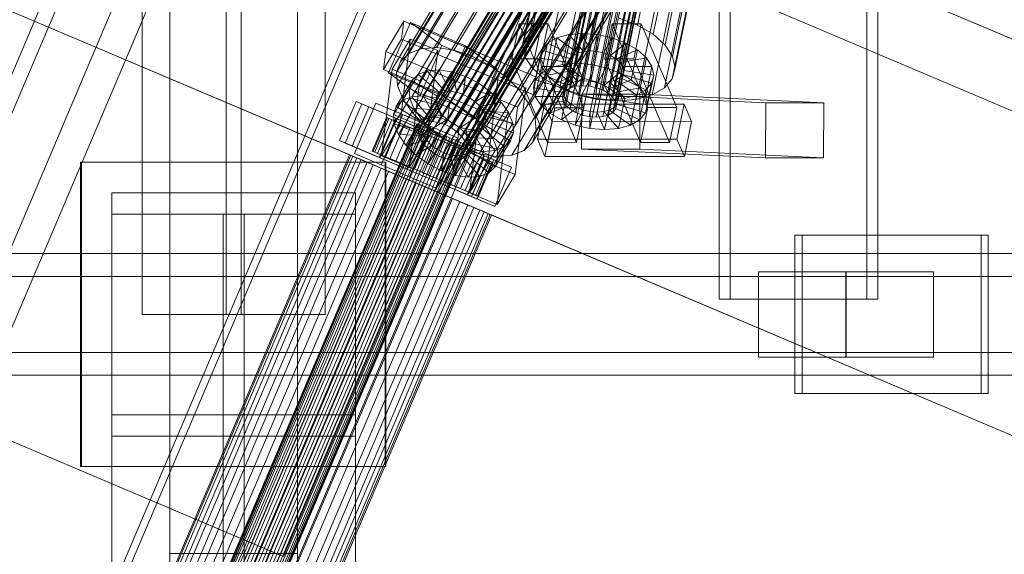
# Model space of a CAD drawing. Header units: millimetres. Extents: x -4738 to 65662, y -68080 to 6847.
# Tile 542 of 656: x 18957 to 19281, y -18509 to -18333. Entities that reach past the tile are written whole.
import ezdxf

# ---------------------------------------------------------------- set-up
doc = ezdxf.new("R2010")
doc.units = ezdxf.units.MM
doc.layers.add('superior_C02', color=7, linetype='Continuous', lineweight=0)
doc.layers.add('superior_C10', color=7, linetype='Continuous', lineweight=0)

msp = doc.modelspace()

# ---------------------------------------------------------------- linework, layer by layer
at = {"layer": 'superior_C02'}
for p, q in [((19006.51, -18644.81), (19006.51, -17355.19)), ((19048.51, -17355.19), (19048.51, -18644.81)), ((19006.51, -18508.589), (19006.51, -17491.411)), ((19048.51, -17491.411), (19048.51, -18508.589)), ((18997.51, -17570), (18997.51, -18430)), ((19025.01, -17570), (19025.01, -18430)), ((19030.01, -18430), (19030.01, -17570)), ((19057.51, -18430), (19057.51, -17570)), ((19186.936, -17575), (19186.936, -18425)), ((19190.513, -18425), (19190.513, -17575)), ((19235.427, -18425), (19235.427, -17575)), ((19239.004, -17575), (19239.004, -18425)), ((19139.967, -18355.022), (19184.343, -18141.224)), ((19142.116, -18354.844), (19186.491, -18141.045)), ((19144.414, -18355.017), (19188.79, -18141.218)), ((19135.777, -18357.434), (19180.153, -18143.635)), ((19136.686, -18356.363), (19181.062, -18142.565)), ((19138.115, -18355.541), (19182.491, -18141.742)), ((19146.706, -18355.53), (19191.082, -18141.731)), ((19148.836, -18356.348), (19193.211, -18142.549)), ((19150.657, -18357.415), (19195.033, -18143.617)), ((19135.451, -18358.68), (19179.826, -18144.881)), ((19135.728, -18360.017), (19180.104, -18146.218)), ((19136.591, -18361.352), (19180.967, -18147.554)), ((19152.047, -18358.659), (19196.422, -18144.861)), ((19197.285, -18146.196), (19152.91, -18359.995)), ((19153.187, -18361.332), (19197.563, -18147.533)), ((19125.838, -18334.981), (19164.093, -18150.672)), ((19137.981, -18362.596), (19182.356, -18148.798)), ((19139.802, -18363.664), (19184.178, -18149.865)), ((19141.932, -18364.482), (19186.307, -18150.683)), ((19150.523, -18364.471), (19194.898, -18150.672)), ((19151.952, -18363.648), (19196.327, -18149.85)), ((19152.861, -18362.578), (19197.236, -18148.779)), ((19160.127, -18334.938), (19198.382, -18150.629)), ((19123.273, -18338.003), (19161.528, -18153.694)), ((19144.224, -18364.995), (19188.599, -18151.196)), ((19146.522, -18365.168), (19190.898, -18151.369)), ((19148.671, -18364.989), (19193.046, -18151.191)), ((19165.268, -18337.95), (19203.522, -18153.641)), ((19122.351, -18341.52), (19160.605, -18157.211)), ((19169.189, -18341.461), (19207.444, -18157.152)), ((19123.134, -18345.291), (19161.389, -18160.982)), ((19209.88, -18160.922), (19171.625, -18345.231)), ((19125.569, -18349.061), (19163.824, -18164.752)), ((19172.408, -18349.002), (19210.663, -18164.693)), ((19129.491, -18352.572), (19167.746, -18168.263)), ((19171.486, -18352.519), (19209.74, -18168.21)), ((19134.632, -18355.584), (19172.887, -18171.275)), ((19140.642, -18357.893), (19178.896, -18173.584)), ((19164.887, -18357.863), (19203.142, -18173.554)), ((19168.92, -18355.541), (19207.175, -18171.232)), ((19147.11, -18359.341), (19185.365, -18175.032)), ((19153.597, -18359.83), (19191.852, -18175.521)), ((19159.661, -18359.326), (19197.915, -18175.016)), ((19121.193, -18334.551), (19118.813, -18346.02)), ((19130.739, -18334.539), (19121.193, -18334.551)), ((19132.944, -18362.083), (19121.193, -18334.551)), ((19123.273, -18338.003), (19125.838, -18334.981)), ((19125.838, -18334.981), (19129.872, -18332.659)), ((19128.359, -18346.008), (19130.739, -18334.539)), ((19130.739, -18334.539), (19142.489, -18362.071)), ((19151.739, -18334.513), (19149.359, -18345.981)), ((19161.284, -18334.501), (19151.739, -18334.513)), ((19163.489, -18362.045), (19151.739, -18334.513)), ((19154.117, -18332.629), (19160.127, -18334.938)), ((19158.904, -18345.969), (19161.284, -18334.501)), ((19160.127, -18334.938), (19165.268, -18337.95)), ((19161.284, -18334.501), (19173.035, -18362.033)), ((19122.351, -18341.52), (19123.273, -18338.003)), ((19137.512, -18338.017), (19133.603, -18339.111)), ((19135.472, -18347.847), (19137.512, -18338.017)), ((19142.048, -18337.64), (19137.512, -18338.017)), ((19137.512, -18338.017), (19142.348, -18343.554)), ((19140.008, -18347.47), (19142.048, -18337.64)), ((19146.901, -18338.005), (19142.048, -18337.64)), ((19142.048, -18337.64), (19144.496, -18343.376)), ((19144.86, -18347.835), (19146.901, -18338.005)), ((19146.901, -18338.005), (19146.795, -18343.549)), ((19151.739, -18339.088), (19146.901, -18338.005)), ((19165.268, -18337.95), (19169.189, -18341.461)), ((19123.134, -18345.291), (19122.351, -18341.52)), ((19128.546, -18350.678), (19130.586, -18340.848)), ((19130.586, -18340.848), (19128.667, -18343.108)), ((19133.603, -18339.111), (19130.586, -18340.848)), ((19130.586, -18340.848), (19139.067, -18344.895)), ((19131.563, -18348.941), (19133.603, -18339.111)), ((19133.603, -18339.111), (19140.496, -18344.073)), ((19151.739, -18339.088), (19149.087, -18344.062)), ((19149.699, -18348.918), (19151.739, -18339.088)), ((19156.235, -18340.816), (19151.216, -18344.88)), ((19156.235, -18340.816), (19151.739, -18339.088)), ((19154.195, -18350.645), (19156.235, -18340.816)), ((19160.08, -18343.069), (19156.235, -18340.816)), ((19169.189, -18341.461), (19171.625, -18345.231)), ((19126.627, -18352.938), (19128.667, -18343.108)), ((19128.667, -18343.108), (19127.977, -18345.739)), ((19128.667, -18343.108), (19138.158, -18345.966)), ((19139.067, -18344.895), (19137.026, -18354.725)), ((19138.158, -18345.966), (19139.067, -18344.895)), ((19140.496, -18344.073), (19138.456, -18353.902)), ((19139.067, -18344.895), (19140.496, -18344.073)), ((19142.348, -18343.554), (19140.307, -18353.384)), ((19140.496, -18344.073), (19142.348, -18343.554)), ((19142.348, -18343.554), (19144.496, -18343.376)), ((19144.496, -18343.376), (19142.456, -18353.205)), ((19144.496, -18343.376), (19146.795, -18343.549)), ((19146.795, -18343.549), (19144.754, -18353.378)), ((19146.795, -18343.549), (19149.087, -18344.062)), ((19149.087, -18344.062), (19147.046, -18353.892)), ((19149.087, -18344.062), (19151.216, -18344.88)), ((19151.216, -18344.88), (19149.176, -18354.71)), ((19151.216, -18344.88), (19153.038, -18345.947)), ((19160.08, -18343.069), (19153.038, -18345.947)), ((19158.04, -18352.899), (19160.08, -18343.069)), ((19163.014, -18345.695), (19160.08, -18343.069)), ((19118.813, -18346.02), (19128.359, -18346.008)), ((19118.813, -18346.02), (19130.564, -18373.551)), ((19125.569, -18349.061), (19123.134, -18345.291)), ((19125.937, -18355.569), (19127.977, -18345.739)), ((19127.977, -18345.739), (19137.831, -18347.212)), ((19127.977, -18345.739), (19128.563, -18348.56)), ((19140.109, -18373.539), (19128.359, -18346.008)), ((19131.563, -18348.941), (19135.472, -18347.847)), ((19135.472, -18347.847), (19140.008, -18347.47)), ((19140.307, -18353.384), (19135.472, -18347.847)), ((19137.831, -18347.212), (19135.791, -18357.042)), ((19138.158, -18345.966), (19136.117, -18355.796)), ((19137.831, -18347.212), (19138.158, -18345.966)), ((19138.108, -18348.548), (19137.831, -18347.212)), ((19142.456, -18353.205), (19140.008, -18347.47)), ((19140.008, -18347.47), (19144.86, -18347.835)), ((19144.754, -18353.378), (19144.86, -18347.835)), ((19144.86, -18347.835), (19149.699, -18348.918)), ((19149.359, -18345.981), (19158.904, -18345.969)), ((19149.359, -18345.981), (19161.109, -18373.513)), ((19153.038, -18345.947), (19150.997, -18355.777)), ((19154.427, -18347.191), (19152.387, -18357.021)), ((19153.038, -18345.947), (19154.427, -18347.191)), ((19163.014, -18345.695), (19154.427, -18347.191)), ((19154.427, -18347.191), (19155.29, -18348.527)), ((19170.655, -18373.501), (19158.904, -18345.969)), ((19160.974, -18355.525), (19163.014, -18345.695)), ((19164.836, -18348.515), (19163.014, -18345.695)), ((19171.625, -18345.231), (19172.408, -18349.002)), ((19129.491, -18352.572), (19125.569, -18349.061)), ((19126.523, -18358.39), (19128.563, -18348.56)), ((19126.627, -18352.938), (19128.546, -18350.678)), ((19128.344, -18361.21), (19130.385, -18351.38)), ((19128.546, -18350.678), (19131.563, -18348.941)), ((19137.026, -18354.725), (19128.546, -18350.678)), ((19128.563, -18348.56), (19138.108, -18348.548)), ((19128.563, -18348.56), (19130.385, -18351.38)), ((19130.385, -18351.38), (19138.971, -18349.884)), ((19130.385, -18351.38), (19133.318, -18354.006)), ((19138.456, -18353.902), (19131.563, -18348.941)), ((19133.318, -18354.006), (19140.361, -18351.128)), ((19138.108, -18348.548), (19136.068, -18358.378)), ((19138.971, -18349.884), (19136.931, -18359.714)), ((19138.971, -18349.884), (19138.108, -18348.548)), ((19140.361, -18351.128), (19138.321, -18360.958)), ((19140.361, -18351.128), (19138.971, -18349.884)), ((19142.183, -18352.196), (19140.361, -18351.128)), ((19147.046, -18353.892), (19149.699, -18348.918)), ((19149.176, -18354.71), (19154.195, -18350.645)), ((19149.699, -18348.918), (19154.195, -18350.645)), ((19155.241, -18351.109), (19153.201, -18360.939)), ((19153.25, -18358.357), (19155.29, -18348.527)), ((19155.568, -18349.863), (19153.528, -18359.693)), ((19154.195, -18350.645), (19158.04, -18352.899)), ((19155.241, -18351.109), (19154.332, -18352.18)), ((19155.568, -18349.863), (19155.241, -18351.109)), ((19164.732, -18353.967), (19155.241, -18351.109)), ((19155.29, -18348.527), (19164.836, -18348.515)), ((19155.29, -18348.527), (19155.568, -18349.863)), ((19165.422, -18351.336), (19155.568, -18349.863)), ((19164.836, -18348.515), (19162.795, -18358.345)), ((19163.381, -18361.166), (19165.422, -18351.336)), ((19164.732, -18353.967), (19165.422, -18351.336)), ((19165.422, -18351.336), (19164.836, -18348.515)), ((19172.408, -18349.002), (19171.486, -18352.519)), ((19125.937, -18355.569), (19126.627, -18352.938)), ((19136.117, -18355.796), (19126.627, -18352.938)), ((19134.632, -18355.584), (19129.491, -18352.572)), ((19131.278, -18363.836), (19133.318, -18354.006)), ((19133.318, -18354.006), (19137.164, -18356.26)), ((19137.026, -18354.725), (19136.117, -18355.796)), ((19138.456, -18353.902), (19137.026, -18354.725)), ((19137.164, -18356.26), (19142.183, -18352.196)), ((19140.307, -18353.384), (19138.456, -18353.902)), ((19142.183, -18352.196), (19140.142, -18362.025)), ((19142.456, -18353.205), (19140.307, -18353.384)), ((19141.659, -18357.987), (19144.312, -18353.014)), ((19144.312, -18353.014), (19142.183, -18352.196)), ((19144.312, -18353.014), (19142.272, -18362.843)), ((19144.754, -18353.378), (19142.456, -18353.205)), ((19146.604, -18353.527), (19144.312, -18353.014)), ((19146.604, -18353.527), (19144.564, -18363.357)), ((19147.046, -18353.892), (19144.754, -18353.378)), ((19146.498, -18359.07), (19146.604, -18353.527)), ((19148.903, -18353.7), (19146.604, -18353.527)), ((19148.903, -18353.7), (19146.862, -18363.53)), ((19149.176, -18354.71), (19147.046, -18353.892)), ((19151.051, -18353.521), (19148.903, -18353.7)), ((19151.351, -18359.436), (19148.903, -18353.7)), ((19151.051, -18353.521), (19149.011, -18363.351)), ((19150.997, -18355.777), (19149.176, -18354.71)), ((19152.903, -18353.003), (19150.863, -18362.833)), ((19150.997, -18355.777), (19158.04, -18352.899)), ((19152.903, -18353.003), (19151.051, -18353.521)), ((19155.886, -18359.058), (19151.051, -18353.521)), ((19154.332, -18352.18), (19152.292, -18362.01)), ((19154.332, -18352.18), (19152.903, -18353.003)), ((19159.796, -18357.964), (19152.903, -18353.003)), ((19162.813, -18356.228), (19154.332, -18352.18)), ((19158.04, -18352.899), (19160.974, -18355.525)), ((19162.691, -18363.797), (19164.732, -18353.967)), ((19162.813, -18356.228), (19164.732, -18353.967)), ((19171.486, -18352.519), (19168.92, -18355.541)), ((19135.791, -18357.042), (19125.937, -18355.569)), ((19126.523, -18358.39), (19125.937, -18355.569)), ((19140.642, -18357.893), (19134.632, -18355.584)), ((19135.124, -18366.09), (19137.164, -18356.26)), ((19135.451, -18358.68), (19135.777, -18357.434)), ((19135.777, -18357.434), (19136.686, -18356.363)), ((19136.117, -18355.796), (19135.791, -18357.042)), ((19135.791, -18357.042), (19136.068, -18358.378)), ((19136.686, -18356.363), (19138.115, -18355.541)), ((19137.164, -18356.26), (19141.659, -18357.987)), ((19138.115, -18355.541), (19139.967, -18355.022)), ((19139.619, -18367.817), (19141.659, -18357.987)), ((19139.967, -18355.022), (19142.116, -18354.844)), ((19147.11, -18359.341), (19140.642, -18357.893)), ((19141.659, -18357.987), (19146.498, -18359.07)), ((19141.802, -18357.646), (19141.726, -18375.644)), ((19160.893, -18357.646), (19141.802, -18357.646)), ((19202.195, -18360.514), (19141.802, -18357.646)), ((19142.116, -18354.844), (19144.414, -18355.017)), ((19144.414, -18355.017), (19146.706, -18355.53)), ((19146.706, -18355.53), (19148.836, -18356.348)), ((19148.836, -18356.348), (19150.657, -18357.415)), ((19150.657, -18357.415), (19152.047, -18358.659)), ((19152.387, -18357.021), (19150.997, -18355.777)), ((19152.387, -18357.021), (19160.974, -18355.525)), ((19153.25, -18358.357), (19152.387, -18357.021)), ((19155.886, -18359.058), (19159.796, -18357.964)), ((19157.755, -18367.794), (19159.796, -18357.964)), ((19164.887, -18357.863), (19159.661, -18359.326)), ((19159.796, -18357.964), (19162.813, -18356.228)), ((19160.772, -18366.057), (19162.813, -18356.228)), ((19160.817, -18375.644), (19160.893, -18357.646)), ((19160.893, -18357.646), (19221.286, -18360.514)), ((19160.974, -18355.525), (19162.795, -18358.345)), ((19168.92, -18355.541), (19164.887, -18357.863)), ((19136.068, -18358.378), (19126.523, -18358.39)), ((19128.344, -18361.21), (19126.523, -18358.39)), ((19129.591, -18360.939), (19127.21, -18372.408)), ((19136.931, -18359.714), (19128.344, -18361.21)), ((19131.278, -18363.836), (19128.344, -18361.21)), ((19175.409, -18360.882), (19129.591, -18360.939)), ((19132.039, -18366.675), (19129.591, -18360.939)), ((19138.321, -18360.958), (19131.278, -18363.836)), ((19135.728, -18360.017), (19135.451, -18358.68)), ((19136.591, -18361.352), (19135.728, -18360.017)), ((19136.068, -18358.378), (19136.931, -18359.714)), ((19136.931, -18359.714), (19138.321, -18360.958)), ((19138.321, -18360.958), (19140.142, -18362.025)), ((19144.458, -18368.9), (19146.498, -18359.07)), ((19146.498, -18359.07), (19151.351, -18359.436)), ((19153.597, -18359.83), (19147.11, -18359.341)), ((19149.31, -18369.265), (19151.351, -18359.436)), ((19151.351, -18359.436), (19155.886, -18359.058)), ((19152.047, -18358.659), (19152.91, -18359.995)), ((19152.292, -18362.01), (19153.201, -18360.939)), ((19152.91, -18359.995), (19153.187, -18361.332)), ((19153.201, -18360.939), (19153.528, -18359.693)), ((19153.201, -18360.939), (19162.691, -18363.797)), ((19162.795, -18358.345), (19153.25, -18358.357)), ((19153.528, -18359.693), (19153.25, -18358.357)), ((19153.528, -18359.693), (19163.381, -18361.166)), ((19159.661, -18359.326), (19153.597, -18359.83)), ((19153.846, -18368.888), (19155.886, -18359.058)), ((19163.381, -18361.166), (19162.691, -18363.797)), ((19162.795, -18358.345), (19163.381, -18361.166)), ((19173.029, -18372.35), (19175.409, -18360.882)), ((19175.409, -18360.882), (19177.857, -18366.618)), ((19202.119, -18378.512), (19202.195, -18360.514)), ((19202.195, -18360.514), (19221.286, -18360.514)), ((19221.286, -18360.514), (19221.21, -18378.512)), ((19130.564, -18373.551), (19132.944, -18362.083)), ((19135.124, -18366.09), (19131.278, -18363.836)), ((19132.944, -18362.083), (19142.489, -18362.071)), ((19140.142, -18362.025), (19135.124, -18366.09)), ((19137.981, -18362.596), (19136.591, -18361.352)), ((19139.802, -18363.664), (19137.981, -18362.596)), ((19142.272, -18362.843), (19139.619, -18367.817)), ((19141.932, -18364.482), (19139.802, -18363.664)), ((19142.489, -18362.071), (19140.109, -18373.539)), ((19140.142, -18362.025), (19142.272, -18362.843)), ((19144.224, -18364.995), (19141.932, -18364.482)), ((19142.272, -18362.843), (19144.564, -18363.357)), ((19144.564, -18363.357), (19144.458, -18368.9)), ((19144.564, -18363.357), (19146.862, -18363.53)), ((19146.862, -18363.53), (19149.011, -18363.351)), ((19146.862, -18363.53), (19149.31, -18369.265)), ((19150.523, -18364.471), (19148.671, -18364.989)), ((19149.011, -18363.351), (19150.863, -18362.833)), ((19149.011, -18363.351), (19153.846, -18368.888)), ((19151.952, -18363.648), (19150.523, -18364.471)), ((19150.863, -18362.833), (19152.292, -18362.01)), ((19150.863, -18362.833), (19157.755, -18367.794)), ((19152.861, -18362.578), (19151.952, -18363.648)), ((19152.292, -18362.01), (19160.772, -18366.057)), ((19153.187, -18361.332), (19152.861, -18362.578)), ((19162.691, -18363.797), (19160.772, -18366.057)), ((19161.109, -18373.513), (19163.489, -18362.045)), ((19163.489, -18362.045), (19173.035, -18362.033)), ((19173.035, -18362.033), (19170.655, -18373.501)), ((19129.658, -18378.143), (19132.039, -18366.675)), ((19132.039, -18366.675), (19177.857, -18366.618)), ((19139.619, -18367.817), (19135.124, -18366.09)), ((19146.522, -18365.168), (19144.224, -18364.995)), ((19148.671, -18364.989), (19146.522, -18365.168)), ((19160.772, -18366.057), (19157.755, -18367.794)), ((19177.857, -18366.618), (19175.477, -18378.086)), ((19144.458, -18368.9), (19139.619, -18367.817)), ((19149.31, -18369.265), (19144.458, -18368.9)), ((19153.846, -18368.888), (19149.31, -18369.265)), ((19157.755, -18367.794), (19153.846, -18368.888)), ((19127.21, -18372.408), (19173.029, -18372.35)), ((19127.21, -18372.408), (19129.658, -18378.143)), ((19140.109, -18373.539), (19130.564, -18373.551)), ((19170.655, -18373.501), (19161.109, -18373.513)), ((19175.477, -18378.086), (19173.029, -18372.35)), ((19141.726, -18375.644), (19160.817, -18375.644)), ((19202.119, -18378.512), (19141.726, -18375.644)), ((19221.21, -18378.512), (19160.817, -18375.644)), ((18977.212, -18480), (18977.212, -18380)), ((18977.212, -18380), (19077.212, -18380)), ((18977.51, -18480), (18977.51, -18380)), ((18977.51, -18380), (19077.51, -18380)), ((19077.212, -18380), (19077.212, -18480)), ((19077.51, -18380), (19077.51, -18480)), ((19175.477, -18378.086), (19129.658, -18378.143)), ((19221.21, -18378.512), (19202.119, -18378.512)), ((19067.51, -18390), (18987.51, -18390)), ((18987.51, -18390), (18987.51, -18397)), ((18987.51, -18651.964), (18987.51, -18390)), ((19067.51, -18397), (19067.51, -18390)), ((19067.51, -18390), (19067.51, -18651.964)), ((18987.51, -18397), (19067.51, -18397)), ((18987.51, -18397), (18987.51, -18658.964)), ((19031.01, -18397), (19024.01, -18397)), ((19024.01, -18397), (19024.01, -18463)), ((19024.01, -18658.964), (19024.01, -18397)), ((19031.01, -18463), (19031.01, -18397)), ((19031.01, -18397), (19031.01, -18658.964)), ((19067.51, -18658.964), (19067.51, -18397)), ((19272.888, -18404), (19211.797, -18404)), ((19211.797, -18404), (19211.797, -18456)), ((19214.181, -18404), (19211.797, -18404)), ((19214.181, -18456), (19214.181, -18404)), ((19214.181, -18404), (19275.272, -18404)), ((19272.888, -18456), (19272.888, -18404)), ((19272.888, -18404), (19275.272, -18404)), ((19275.272, -18404), (19275.272, -18456)), ((19339.287, -18410), (18193.828, -18410)), ((18205.75, -18410), (19351.209, -18410)), ((19394.427, -18410), (18248.967, -18410)), ((18263.87, -18410), (19409.329, -18410)), ((19228.481, -18416), (19199.844, -18416)), ((19199.844, -18416), (19199.844, -18444)), ((19228.62, -18416), (19199.844, -18416)), ((19228.481, -18444), (19228.481, -18416)), ((19228.481, -18416), (19257.256, -18416)), ((19228.62, -18444), (19228.62, -18416)), ((19228.62, -18416), (19257.256, -18416)), ((19257.256, -18416), (19257.256, -18444)), ((19338.593, -18417.5), (18249.764, -18417.5)), ((18263.073, -18417.5), (19351.903, -18417.5)), ((19186.936, -18425), (19235.427, -18425)), ((19186.936, -18425), (19190.513, -18425)), ((19239.004, -18425), (19190.513, -18425)), ((19239.004, -18425), (19235.427, -18425)), ((19057.51, -18430), (18997.51, -18430)), ((19030.01, -18430), (19025.01, -18430)), ((18249.764, -18442.5), (19338.593, -18442.5)), ((18263.073, -18442.5), (19351.903, -18442.5)), ((19199.844, -18444), (19228.481, -18444)), ((19199.844, -18444), (19228.62, -18444)), ((19257.256, -18444), (19228.481, -18444)), ((19257.256, -18444), (19228.62, -18444)), ((18193.828, -18450), (19339.287, -18450)), ((18205.75, -18450), (19351.209, -18450)), ((18248.967, -18450), (19394.427, -18450)), ((18263.87, -18450), (19409.329, -18450)), ((19211.797, -18456), (19272.888, -18456)), ((19211.797, -18456), (19214.181, -18456)), ((19275.272, -18456), (19214.181, -18456)), ((19275.272, -18456), (19272.888, -18456)), ((19067.51, -18463), (18987.51, -18463)), ((18987.51, -18463), (18987.51, -18470)), ((18987.51, -18724.964), (18987.51, -18463)), ((19024.01, -18463), (19031.01, -18463)), ((19024.01, -18463), (19024.01, -18724.964)), ((19031.01, -18724.964), (19031.01, -18463)), ((19067.51, -18470), (19067.51, -18463)), ((19067.51, -18463), (19067.51, -18724.964)), ((18987.51, -18470), (19067.51, -18470)), ((18987.51, -18470), (18987.51, -18731.964)), ((19067.51, -18731.964), (19067.51, -18470)), ((19077.212, -18480), (18977.212, -18480)), ((19077.51, -18480), (18977.51, -18480)), ((19048.51, -18508.589), (19006.51, -18508.589))]:
    msp.add_line(p, q, dxfattribs=at)
at = {"layer": 'superior_C10'}
for p, q in [((19592.37, -16905.121), (18270.701, -20018.611)), ((19565.487, -16968.451), (18297.584, -19955.281)), ((19430.981, -17229.008), (18391.588, -19677.531)), ((18396.191, -19679.485), (19435.583, -17230.962)), ((18421.504, -19690.23), (19460.897, -17241.708)), ((27880.277, -21988.995), (18436.834, -17980.274)), ((18437.764, -17980.669), (27881.207, -21989.39)), ((18834.018, -18882.177), (19166.155, -18099.755)), ((19168.37, -18100.695), (18836.233, -18883.117)), ((18457.308, -18119.329), (19093.536, -18389.407)), ((19094.635, -18389.873), (18458.406, -18119.796)), ((19211.967, -18119.202), (18879.83, -18901.624)), ((18882.045, -18902.564), (19214.181, -18120.142)), ((19199.552, -18183.098), (19088.593, -18368.261)), ((19184.67, -18183.07), (19089.016, -18342.693)), ((19200.521, -18182.156), (19089.562, -18367.318)), ((19201.946, -18181.597), (19090.987, -18366.76)), ((19203.731, -18181.462), (19092.772, -18366.624)), ((19189.709, -18182.687), (19094.055, -18342.31)), ((19205.755, -18181.758), (19094.796, -18366.921)), ((19207.879, -18182.466), (19096.92, -18367.628)), ((19180.648, -18184.645), (19084.994, -18344.268)), ((19088.148, -18369.523), (19199.107, -18184.361)), ((19199.215, -18185.858), (19088.256, -18371.02)), ((19209.958, -18183.537), (19098.999, -18368.699)), ((19195.42, -18183.523), (19099.765, -18343.146)), ((19211.851, -18184.898), (19100.892, -18370.061)), ((19213.43, -18186.457), (19102.471, -18371.62)), ((19201.414, -18185.521), (19105.759, -18345.143)), ((19177.915, -18187.305), (19082.261, -18346.928)), ((19199.869, -18187.487), (19088.91, -18372.649)), ((19201.025, -18189.137), (19090.066, -18374.3)), ((19214.585, -18188.107), (19103.626, -18373.27)), ((19215.239, -18189.737), (19104.28, -18374.899)), ((19207.282, -18188.543), (19111.628, -18348.166)), ((19081.004, -18350.492), (19176.658, -18190.869)), ((19202.603, -18190.696), (19091.644, -18375.859)), ((19204.496, -18192.058), (19093.537, -18377.22)), ((19206.575, -18193.129), (19095.617, -18378.291)), ((19214.902, -18192.496), (19103.943, -18377.659)), ((19215.347, -18191.234), (19104.388, -18376.396)), ((19212.626, -18192.386), (19116.971, -18352.008)), ((19176.963, -18195.094), (19081.309, -18354.716)), ((19208.699, -18193.836), (19097.74, -18378.999)), ((19210.723, -18194.133), (19099.764, -18379.295)), ((19212.508, -18193.997), (19101.549, -18379.16)), ((19213.933, -18193.439), (19102.975, -18378.601)), ((19217.08, -18196.785), (19121.425, -18356.408)), ((19178.809, -18199.691), (19083.155, -18359.314)), ((19220.341, -18201.443), (19124.686, -18361.066)), ((19182.07, -18204.349), (19086.416, -18363.972)), ((19222.187, -18206.04), (19126.532, -18365.663)), ((19186.524, -18208.749), (19090.87, -18368.371)), ((19222.491, -18210.265), (19126.837, -18369.888)), ((19191.867, -18212.591), (19096.213, -18372.214)), ((19197.736, -18215.614), (19102.082, -18375.236)), ((19221.235, -18213.829), (19125.58, -18373.452)), ((19203.73, -18217.611), (19108.076, -18377.234)), ((19209.441, -18218.447), (19113.786, -18378.07)), ((19214.479, -18218.064), (19118.825, -18377.687)), ((19218.502, -18216.489), (19122.847, -18376.112)), ((18406.51, -18238.994), (19042.738, -18509.071)), ((19043.837, -18509.538), (18407.609, -18239.46)), ((19144.551, -18304.275), (19093.536, -18389.407)), ((19094.635, -18389.873), (19145.65, -18304.741)), ((19550.494, -18476.596), (19144.551, -18304.275)), ((19145.65, -18304.741), (19551.593, -18477.063)), ((19077.429, -18343.538), (19083.381, -18333.606)), ((19078.387, -18350.57), (19085.566, -18334.083)), ((19083.381, -18333.606), (19082.657, -18339.53)), ((19083.381, -18333.606), (19126.688, -18351.933)), ((19085.566, -18334.083), (19103.602, -18341.74)), ((19085.566, -18334.083), (19095.906, -18341.588)), ((19082.657, -18339.53), (19076.705, -18349.462)), ((19079.556, -18349.423), (19085.508, -18339.49)), ((19085.508, -18339.49), (19082.033, -18367.925)), ((19125.964, -18357.857), (19082.657, -18339.53)), ((19085.508, -18339.49), (19094.531, -18343.309)), ((19095.906, -18341.588), (19088.727, -18358.074)), ((19113.942, -18349.244), (19095.906, -18341.588)), ((19103.602, -18341.74), (19096.423, -18358.226)), ((19103.602, -18341.74), (19113.942, -18349.244)), ((19076.705, -18349.462), (19077.429, -18343.538)), ((19120.736, -18361.865), (19077.429, -18343.538)), ((19084.994, -18344.268), (19082.261, -18346.928)), ((19089.016, -18342.693), (19084.994, -18344.268)), ((19094.531, -18343.309), (19088.579, -18353.241)), ((19094.055, -18342.31), (19089.016, -18342.693)), ((19091.055, -18371.743), (19094.531, -18343.309)), ((19099.765, -18343.146), (19094.055, -18342.31)), ((19105.759, -18345.143), (19099.765, -18343.146)), ((19082.261, -18346.928), (19081.004, -18350.492)), ((19111.628, -18348.166), (19105.759, -18345.143)), ((19116.971, -18352.008), (19111.628, -18348.166)), ((19076.081, -18377.857), (19079.556, -18349.423)), ((19076.705, -18349.462), (19120.012, -18367.789)), ((19096.423, -18358.226), (19078.387, -18350.57)), ((19088.727, -18358.074), (19078.387, -18350.57)), ((19088.579, -18353.241), (19079.556, -18349.423)), ((19081.004, -18350.492), (19081.309, -18354.716)), ((19088.062, -18351.117), (19082.96, -18359.631)), ((19091.071, -18349.939), (19085.97, -18358.452)), ((19086.018, -18353.107), (19088.062, -18351.117)), ((19088.062, -18351.117), (19091.071, -18349.939)), ((19095.514, -18357.386), (19088.062, -18351.117)), ((19094.84, -18349.653), (19089.738, -18358.166)), ((19091.071, -18349.939), (19094.84, -18349.653)), ((19096.939, -18356.828), (19091.071, -18349.939)), ((19099.112, -18350.278), (19094.01, -18358.792)), ((19098.724, -18356.692), (19094.84, -18349.653)), ((19094.84, -18349.653), (19099.112, -18350.278)), ((19100.748, -18356.988), (19099.112, -18350.278)), ((19099.112, -18350.278), (19103.596, -18351.772)), ((19106.763, -18365.731), (19113.942, -18349.244)), ((19086.018, -18353.107), (19080.916, -18361.62)), ((19081.309, -18354.716), (19083.155, -18359.314)), ((19085.078, -18355.773), (19086.018, -18353.107)), ((19088.579, -18353.241), (19085.104, -18381.675)), ((19094.545, -18358.328), (19086.018, -18353.107)), ((19103.596, -18351.772), (19098.494, -18360.286)), ((19102.872, -18357.696), (19103.596, -18351.772)), ((19107.985, -18354.034), (19102.884, -18362.547)), ((19103.596, -18351.772), (19107.985, -18354.034)), ((19104.951, -18358.767), (19107.985, -18354.034)), ((19107.985, -18354.034), (19111.982, -18356.908)), ((19108.428, -18361.641), (19114.38, -18351.709)), ((19114.38, -18351.709), (19110.904, -18380.143)), ((19114.38, -18351.709), (19123.402, -18355.527)), ((19121.425, -18356.408), (19116.971, -18352.008)), ((19126.688, -18351.933), (19120.736, -18361.865)), ((19125.964, -18357.857), (19126.688, -18351.933)), ((19079.976, -18364.286), (19085.078, -18355.773)), ((19085.306, -18358.933), (19085.078, -18355.773)), ((19085.078, -18355.773), (19094.1, -18359.591)), ((19090.412, -18365.899), (19095.514, -18357.386)), ((19091.837, -18365.341), (19096.939, -18356.828)), ((19093.623, -18365.206), (19098.724, -18356.692)), ((19095.514, -18357.386), (19094.545, -18358.328)), ((19096.939, -18356.828), (19095.514, -18357.386)), ((19095.646, -18365.502), (19100.748, -18356.988)), ((19098.724, -18356.692), (19096.939, -18356.828)), ((19097.77, -18366.209), (19102.872, -18357.696)), ((19100.748, -18356.988), (19098.724, -18356.692)), ((19102.872, -18357.696), (19100.748, -18356.988)), ((19104.951, -18358.767), (19102.872, -18357.696)), ((19106.844, -18360.129), (19111.982, -18356.908)), ((19111.982, -18356.908), (19106.881, -18365.421)), ((19111.982, -18356.908), (19115.314, -18360.199)), ((19123.402, -18355.527), (19117.45, -18365.459)), ((19119.927, -18383.961), (19123.402, -18355.527)), ((19120.012, -18367.789), (19125.964, -18357.857)), ((19124.686, -18361.066), (19121.425, -18356.408)), ((19062.287, -18372.883), (19067.758, -18359.996)), ((19069.603, -18360.779), (19064.133, -18373.666)), ((19067.193, -18377.138), (19074.226, -18360.569)), ((19067.758, -18359.996), (19111.045, -18378.371)), ((19067.758, -18359.996), (19069.603, -18360.779)), ((19112.89, -18379.154), (19069.603, -18360.779)), ((19074.226, -18360.569), (19092.262, -18368.225)), ((19074.226, -18360.569), (19083.01, -18364.298)), ((19085.306, -18358.933), (19080.204, -18367.447)), ((19082.96, -18359.631), (19080.916, -18361.62)), ((19085.97, -18358.452), (19082.96, -18359.631)), ((19082.96, -18359.631), (19090.412, -18365.899)), ((19083.155, -18359.314), (19086.416, -18363.972)), ((19094.208, -18361.088), (19085.306, -18358.933)), ((19086.686, -18362.373), (19085.306, -18358.933)), ((19089.738, -18358.166), (19085.97, -18358.452)), ((19085.97, -18358.452), (19091.837, -18365.341)), ((19088.727, -18358.074), (19106.763, -18365.731)), ((19094.1, -18359.591), (19088.998, -18368.104)), ((19089.106, -18369.601), (19094.208, -18361.088)), ((19089.444, -18366.842), (19094.545, -18358.328)), ((19094.01, -18358.792), (19089.738, -18358.166)), ((19089.738, -18358.166), (19093.623, -18365.206)), ((19098.494, -18360.286), (19094.01, -18358.792)), ((19094.01, -18358.792), (19095.646, -18365.502)), ((19094.545, -18358.328), (19094.1, -18359.591)), ((19094.1, -18359.591), (19094.208, -18361.088)), ((19094.208, -18361.088), (19094.862, -18362.717)), ((19096.423, -18358.226), (19106.763, -18365.731)), ((19098.494, -18360.286), (19097.77, -18366.209)), ((19102.884, -18362.547), (19098.494, -18360.286)), ((19099.849, -18367.28), (19104.951, -18358.767)), ((19101.743, -18368.642), (19106.844, -18360.129)), ((19106.844, -18360.129), (19104.951, -18358.767)), ((19108.422, -18361.688), (19106.844, -18360.129)), ((19108.422, -18361.688), (19115.314, -18360.199)), ((19115.314, -18360.199), (19110.213, -18368.712)), ((19115.314, -18360.199), (19117.754, -18363.683)), ((19126.532, -18365.663), (19124.686, -18361.066)), ((19066.469, -18374.658), (19071.94, -18361.771)), ((19071.94, -18361.771), (19080.958, -18365.599)), ((19071.94, -18361.771), (19080.798, -18365.531)), ((19083.01, -18364.298), (19075.977, -18380.867)), ((19080.916, -18361.62), (19079.976, -18364.286)), ((19088.998, -18368.104), (19079.976, -18364.286)), ((19079.976, -18364.286), (19080.204, -18367.447)), ((19080.916, -18361.62), (19089.444, -18366.842)), ((19086.686, -18362.373), (19081.585, -18370.886)), ((19101.046, -18371.954), (19083.01, -18364.298)), ((19086.416, -18363.972), (19090.87, -18368.371)), ((19094.862, -18362.717), (19086.686, -18362.373)), ((19089.126, -18365.857), (19086.686, -18362.373)), ((19096.017, -18364.368), (19089.126, -18365.857)), ((19089.76, -18371.231), (19094.862, -18362.717)), ((19090.916, -18372.881), (19096.017, -18364.368)), ((19094.862, -18362.717), (19096.017, -18364.368)), ((19096.017, -18364.368), (19097.596, -18365.927)), ((19102.884, -18362.547), (19099.849, -18367.28)), ((19106.881, -18365.421), (19102.884, -18362.547)), ((19103.321, -18370.201), (19108.422, -18361.688)), ((19104.476, -18371.851), (19109.578, -18363.338)), ((19104.953, -18390.075), (19108.428, -18361.641)), ((19109.578, -18363.338), (19108.422, -18361.688)), ((19117.45, -18365.459), (19108.428, -18361.641)), ((19110.232, -18364.967), (19109.578, -18363.338)), ((19109.578, -18363.338), (19117.754, -18363.683)), ((19117.754, -18363.683), (19112.652, -18372.196)), ((19117.754, -18363.683), (19119.134, -18367.122)), ((19120.736, -18361.865), (19120.012, -18367.789)), ((19087.612, -18367.338), (18971.951, -18639.805)), ((18972.104, -18639.87), (19087.766, -18367.403)), ((19088.023, -18367.512), (18972.361, -18639.979)), ((19088.472, -18367.703), (18972.81, -18640.17)), ((19077.642, -18365.278), (19072.953, -18376.324)), ((19073.277, -18376.462), (19077.966, -18365.416)), ((19078.508, -18365.646), (19073.819, -18376.692)), ((19079.457, -18366.049), (19074.768, -18377.095)), ((19080.798, -18365.531), (19075.327, -18378.418)), ((19080.958, -18365.599), (19075.487, -18378.486)), ((19080.505, -18366.493), (19075.816, -18377.539)), ((19082.015, -18367.134), (19077.326, -18378.18)), ((19086.831, -18369.179), (19077.642, -18365.278)), ((19077.642, -18365.278), (19078.508, -18365.646)), ((19077.966, -18365.416), (19077.642, -18365.278)), ((19079.457, -18366.049), (19077.966, -18365.416)), ((19077.966, -18365.416), (19086.984, -18369.244)), ((19087.241, -18369.353), (19078.508, -18365.646)), ((19078.508, -18365.646), (19080.505, -18366.493)), ((19087.691, -18369.544), (19079.457, -18366.049)), ((19082.015, -18367.134), (19079.457, -18366.049)), ((19080.204, -18367.447), (19089.106, -18369.601)), ((19080.204, -18367.447), (19081.585, -18370.886)), ((19088.187, -18369.754), (19080.505, -18366.493)), ((19080.505, -18366.493), (19083.497, -18367.763)), ((19089.816, -18369.359), (19080.798, -18365.531)), ((19089.816, -18369.359), (19080.958, -18365.599)), ((19088.902, -18370.058), (19082.015, -18367.134)), ((19085.464, -18368.598), (19082.015, -18367.134)), ((19089.126, -18365.857), (19084.024, -18374.37)), ((19087.612, -18367.338), (19088.023, -18367.512)), ((19087.766, -18367.403), (19087.612, -18367.338)), ((19088.472, -18367.703), (19087.766, -18367.403)), ((19088.023, -18367.512), (19088.968, -18367.913)), ((19089.683, -18368.217), (19088.472, -18367.703)), ((19089.562, -18367.318), (19088.593, -18368.261)), ((19088.998, -18368.104), (19089.444, -18366.842)), ((19092.457, -18369.148), (19089.126, -18365.857)), ((19089.444, -18366.842), (19090.412, -18365.899)), ((19090.987, -18366.76), (19089.562, -18367.318)), ((19090.412, -18365.899), (19091.837, -18365.341)), ((19092.772, -18366.624), (19090.987, -18366.76)), ((19091.837, -18365.341), (19093.623, -18365.206)), ((19097.596, -18365.927), (19092.457, -18369.148)), ((19092.494, -18374.44), (19097.596, -18365.927)), ((19094.796, -18366.921), (19092.772, -18366.624)), ((19093.623, -18365.206), (19095.646, -18365.502)), ((19094.387, -18375.801), (19099.489, -18367.288)), ((19096.92, -18367.628), (19094.796, -18366.921)), ((19095.646, -18365.502), (19097.77, -18366.209)), ((19099.489, -18367.288), (19096.454, -18372.022)), ((19098.999, -18368.699), (19096.92, -18367.628)), ((19097.596, -18365.927), (19099.489, -18367.288)), ((19097.77, -18366.209), (19099.849, -18367.28)), ((19099.489, -18367.288), (19101.568, -18368.359)), ((19099.849, -18367.28), (19101.743, -18368.642)), ((19106.881, -18365.421), (19101.743, -18368.642)), ((19104.793, -18376.24), (19109.895, -18367.727)), ((19105.13, -18373.48), (19110.232, -18364.967)), ((19105.238, -18374.977), (19110.34, -18366.464)), ((19110.213, -18368.712), (19106.881, -18365.421)), ((19108.926, -18368.669), (19109.895, -18367.727)), ((19109.895, -18367.727), (19110.34, -18366.464)), ((19109.895, -18367.727), (19118.422, -18372.948)), ((19110.34, -18366.464), (19110.232, -18364.967)), ((19110.232, -18364.967), (19119.134, -18367.122)), ((19110.34, -18366.464), (19119.362, -18370.282)), ((19117.45, -18365.459), (19113.975, -18393.893)), ((19119.134, -18367.122), (19114.033, -18375.635)), ((19119.134, -18367.122), (19119.362, -18370.282)), ((19126.837, -18369.888), (19126.532, -18365.663)), ((19088.968, -18367.913), (18973.307, -18640.38)), ((19089.683, -18368.217), (18974.022, -18640.684)), ((19090.385, -18368.515), (18974.724, -18640.982)), ((19091.317, -18368.91), (18975.655, -18641.378)), ((19092.177, -18369.275), (18976.515, -18641.743)), ((19093.262, -18369.736), (18977.6, -18642.203)), ((19094.221, -18370.143), (18978.559, -18642.61)), ((19095.386, -18370.637), (18979.724, -18643.105)), ((19082.033, -18367.925), (19076.081, -18377.857)), ((19083.497, -18367.763), (19078.808, -18378.809)), ((19085.464, -18368.598), (19080.775, -18379.644)), ((19081.585, -18370.886), (19089.76, -18371.231)), ((19081.585, -18370.886), (19084.024, -18374.37)), ((19091.055, -18371.743), (19082.033, -18367.925)), ((19082.142, -18380.225), (19086.831, -18369.179)), ((19086.984, -18369.244), (19082.295, -18380.29)), ((19082.552, -18380.399), (19087.241, -18369.353)), ((19087.279, -18369.369), (19082.59, -18380.415)), ((19083.002, -18380.59), (19087.691, -18369.544)), ((19089.604, -18370.356), (19083.497, -18367.763)), ((19083.497, -18367.763), (19087.279, -18369.369)), ((19083.498, -18380.8), (19088.187, -18369.754)), ((19084.213, -18381.104), (19088.902, -18370.058)), ((19084.345, -18382.246), (19089.816, -18369.359)), ((19089.57, -18370.341), (19084.881, -18381.387)), ((19084.915, -18381.402), (19089.604, -18370.356)), ((19092.262, -18368.225), (19085.229, -18384.794)), ((19090.536, -18370.751), (19085.464, -18368.598)), ((19089.57, -18370.341), (19085.464, -18368.598)), ((19085.847, -18381.797), (19090.536, -18370.751)), ((19087.241, -18369.353), (19086.831, -18369.179)), ((19086.831, -18369.179), (19086.984, -18369.244)), ((19086.984, -18369.244), (19087.691, -18369.544)), ((19088.187, -18369.754), (19087.241, -18369.353)), ((19091.395, -18371.116), (19087.279, -18369.369)), ((19087.279, -18369.369), (19091.594, -18371.201)), ((19092.457, -18369.148), (19087.356, -18377.661)), ((19087.691, -18369.544), (19088.902, -18370.058)), ((19088.593, -18368.261), (19088.148, -18369.523)), ((19088.148, -18369.523), (19088.256, -18371.02)), ((19089.604, -18370.356), (19088.187, -18369.754)), ((19088.902, -18370.058), (19090.536, -18370.751)), ((19088.968, -18367.913), (19090.385, -18368.515)), ((19089.106, -18369.601), (19088.998, -18368.104)), ((19089.76, -18371.231), (19089.106, -18369.601)), ((19092.481, -18371.577), (19089.57, -18370.341)), ((19094.052, -18372.244), (19089.57, -18370.341)), ((19091.395, -18371.116), (19089.604, -18370.356)), ((19091.317, -18368.91), (19089.683, -18368.217)), ((19090.385, -18368.515), (19092.177, -18369.275)), ((19090.536, -18370.751), (19092.481, -18371.577)), ((19090.87, -18368.371), (19096.213, -18372.214)), ((19093.262, -18369.736), (19091.317, -18368.91)), ((19092.177, -18369.275), (19094.221, -18370.143)), ((19092.262, -18368.225), (19101.046, -18371.954)), ((19096.454, -18372.022), (19092.457, -18369.148)), ((19095.386, -18370.637), (19093.262, -18369.736)), ((19094.221, -18370.143), (19096.378, -18371.059)), ((19097.543, -18371.553), (19095.386, -18370.637)), ((19096.467, -18376.872), (19101.568, -18368.359)), ((19098.591, -18377.58), (19103.692, -18369.067)), ((19100.892, -18370.061), (19098.999, -18368.699)), ((19100.614, -18377.876), (19105.716, -18369.363)), ((19101.568, -18368.359), (19100.844, -18374.283)), ((19102.471, -18371.62), (19100.892, -18370.061)), ((19101.568, -18368.359), (19103.692, -18369.067)), ((19101.743, -18368.642), (19103.321, -18370.201)), ((19102.399, -18377.741), (19107.501, -18369.227)), ((19110.213, -18368.712), (19103.321, -18370.201)), ((19103.321, -18370.201), (19104.476, -18371.851)), ((19103.692, -18369.067), (19105.328, -18375.777)), ((19103.692, -18369.067), (19105.716, -18369.363)), ((19103.825, -18377.183), (19108.926, -18368.669)), ((19105.716, -18369.363), (19107.501, -18369.227)), ((19105.716, -18369.363), (19109.6, -18376.402)), ((19107.501, -18369.227), (19108.926, -18368.669)), ((19107.501, -18369.227), (19113.369, -18376.116)), ((19108.926, -18368.669), (19116.378, -18374.938)), ((19112.652, -18372.196), (19110.213, -18368.712)), ((19119.362, -18370.282), (19114.261, -18378.795)), ((19119.362, -18370.282), (19118.422, -18372.948)), ((19125.58, -18373.452), (19126.837, -18369.888)), ((19096.378, -18371.059), (18980.717, -18643.526)), ((19097.543, -18371.553), (18981.881, -18644.02)), ((19098.502, -18371.96), (18982.84, -18644.427)), ((19099.587, -18372.421), (18983.925, -18644.888)), ((19100.447, -18372.786), (18984.785, -18645.253)), ((19101.378, -18373.181), (18985.717, -18645.648)), ((19102.08, -18373.479), (18986.419, -18645.946)), ((19102.795, -18373.783), (18987.134, -18646.25)), ((19103.292, -18373.994), (18987.63, -18646.461)), ((19103.741, -18374.184), (18988.08, -18646.652)), ((19105.574, -18391.258), (19062.287, -18372.883)), ((19064.133, -18373.666), (19062.287, -18372.883)), ((19064.133, -18373.666), (19107.42, -18392.041)), ((19084.024, -18374.37), (19090.916, -18372.881)), ((19085.104, -18381.675), (19091.055, -18371.743)), ((19086.707, -18382.162), (19091.395, -18371.116)), ((19091.594, -18371.201), (19086.905, -18382.247)), ((19087.792, -18382.623), (19092.481, -18371.577)), ((19088.256, -18371.02), (19088.91, -18372.649)), ((19088.751, -18383.03), (19093.44, -18371.984)), ((19088.91, -18372.649), (19090.066, -18374.3)), ((19094.052, -18372.244), (19089.363, -18383.29)), ((19090.916, -18372.881), (19089.76, -18371.231)), ((19089.915, -18383.524), (19094.604, -18372.478)), ((19090.908, -18383.946), (19095.597, -18372.9)), ((19092.494, -18374.44), (19090.916, -18372.881)), ((19096.454, -18372.022), (19091.353, -18380.535)), ((19093.44, -18371.984), (19091.395, -18371.116)), ((19096.148, -18373.134), (19091.459, -18384.18)), ((19093.44, -18371.984), (19091.594, -18371.201)), ((19091.594, -18371.201), (19096.148, -18373.134)), ((19092.072, -18384.44), (19096.761, -18373.394)), ((19092.481, -18371.577), (19094.604, -18372.478)), ((19093.031, -18384.847), (19097.72, -18373.801)), ((19095.597, -18372.9), (19093.44, -18371.984)), ((19098.607, -18374.177), (19093.918, -18385.223)), ((19094.013, -18388.523), (19101.046, -18371.954)), ((19094.604, -18372.478), (19094.052, -18372.244)), ((19098.607, -18374.177), (19094.052, -18372.244)), ((19094.604, -18372.478), (19096.761, -18373.394)), ((19095.327, -18386.908), (19100.798, -18374.021)), ((19097.72, -18373.801), (19095.597, -18372.9)), ((19095.597, -18372.9), (19096.148, -18373.134)), ((19096.148, -18373.134), (19100.631, -18375.037)), ((19096.213, -18372.214), (19102.082, -18375.236)), ((19096.378, -18371.059), (19098.502, -18371.96)), ((19100.844, -18374.283), (19096.454, -18372.022)), ((19096.761, -18373.394), (19098.607, -18374.177)), ((19096.761, -18373.394), (19098.805, -18374.262)), ((19099.587, -18372.421), (19097.543, -18371.553)), ((19099.665, -18374.627), (19097.72, -18373.801)), ((19097.72, -18373.801), (19100.631, -18375.037)), ((19098.502, -18371.96), (19100.447, -18372.786)), ((19102.922, -18376.009), (19098.607, -18374.177)), ((19101.378, -18373.181), (19099.587, -18372.421)), ((19100.447, -18372.786), (19102.08, -18373.479)), ((19100.798, -18374.021), (19109.816, -18377.849)), ((19100.798, -18374.021), (19109.655, -18377.781)), ((19102.795, -18373.783), (19101.378, -18373.181)), ((19102.08, -18373.479), (19103.292, -18373.994)), ((19103.626, -18373.27), (19102.471, -18371.62)), ((19103.741, -18374.184), (19102.795, -18373.783)), ((19103.292, -18373.994), (19103.998, -18374.293)), ((19104.28, -18374.899), (19103.626, -18373.27)), ((19104.151, -18374.358), (19103.741, -18374.184)), ((19112.652, -18372.196), (19104.476, -18371.851)), ((19104.476, -18371.851), (19105.13, -18373.48)), ((19114.033, -18375.635), (19105.13, -18373.48)), ((19105.13, -18373.48), (19105.238, -18374.977)), ((19114.033, -18375.635), (19112.652, -18372.196)), ((19118.422, -18372.948), (19113.321, -18381.461)), ((19118.422, -18372.948), (19116.378, -18374.938)), ((19122.847, -18376.112), (19125.58, -18373.452)), ((19103.998, -18374.293), (18988.336, -18646.761)), ((19104.151, -18374.358), (18988.49, -18646.826)), ((19075.487, -18378.486), (19066.469, -18374.658)), ((19075.327, -18378.418), (19066.469, -18374.658)), ((19085.229, -18384.794), (19067.193, -18377.138)), ((19075.977, -18380.867), (19067.193, -18377.138)), ((19073.819, -18376.692), (19072.953, -18376.324)), ((19072.953, -18376.324), (19082.142, -18380.225)), ((19072.953, -18376.324), (19073.277, -18376.462)), ((19082.295, -18380.29), (19073.277, -18376.462)), ((19073.277, -18376.462), (19074.768, -18377.095)), ((19075.816, -18377.539), (19073.819, -18376.692)), ((19073.819, -18376.692), (19082.552, -18380.399)), ((19074.768, -18377.095), (19083.002, -18380.59)), ((19074.768, -18377.095), (19077.326, -18378.18)), ((19084.024, -18374.37), (19087.356, -18377.661)), ((19087.356, -18377.661), (19092.494, -18374.44)), ((19090.066, -18374.3), (19091.644, -18375.859)), ((19091.353, -18380.535), (19094.387, -18375.801)), ((19091.644, -18375.859), (19093.537, -18377.22)), ((19094.387, -18375.801), (19092.494, -18374.44)), ((19093.537, -18377.22), (19095.617, -18378.291)), ((19094.116, -18385.308), (19098.805, -18374.262)), ((19096.467, -18376.872), (19094.387, -18375.801)), ((19094.976, -18385.673), (19099.665, -18374.627)), ((19100.844, -18374.283), (19095.743, -18382.796)), ((19095.743, -18382.796), (19096.467, -18376.872)), ((19095.908, -18386.068), (19100.597, -18375.022)), ((19100.631, -18375.037), (19095.942, -18386.083)), ((19098.591, -18377.58), (19096.467, -18376.872)), ((19096.61, -18386.366), (19101.299, -18375.32)), ((19097.325, -18386.67), (19102.014, -18375.624)), ((19097.821, -18386.881), (19102.51, -18375.835)), ((19102.922, -18376.009), (19098.233, -18387.055)), ((19098.271, -18387.071), (19102.96, -18376.025)), ((19098.528, -18387.18), (19103.217, -18376.134)), ((19098.681, -18387.245), (19103.37, -18376.199)), ((19098.805, -18374.262), (19102.922, -18376.009)), ((19098.805, -18374.262), (19100.597, -18375.022)), ((19101.299, -18375.32), (19099.665, -18374.627)), ((19099.665, -18374.627), (19104.737, -18376.78)), ((19104.737, -18376.78), (19100.048, -18387.826)), ((19105.328, -18375.777), (19100.226, -18384.29)), ((19100.597, -18375.022), (19106.704, -18377.615)), ((19100.597, -18375.022), (19102.014, -18375.624)), ((19100.631, -18375.037), (19104.737, -18376.78)), ((19105.328, -18375.777), (19100.844, -18374.283)), ((19102.51, -18375.835), (19101.299, -18375.32)), ((19101.299, -18375.32), (19108.186, -18378.244)), ((19102.014, -18375.624), (19109.696, -18378.885)), ((19102.014, -18375.624), (19102.96, -18376.025)), ((19102.082, -18375.236), (19108.076, -18377.234)), ((19103.825, -18377.183), (19102.399, -18377.741)), ((19103.217, -18376.134), (19102.51, -18375.835)), ((19102.51, -18375.835), (19110.743, -18379.33)), ((19106.704, -18377.615), (19102.922, -18376.009)), ((19102.96, -18376.025), (19111.692, -18379.732)), ((19102.96, -18376.025), (19103.37, -18376.199)), ((19103.37, -18376.199), (19103.217, -18376.134)), ((19103.217, -18376.134), (19112.235, -18379.963)), ((19103.37, -18376.199), (19112.558, -18380.1)), ((19104.793, -18376.24), (19103.825, -18377.183)), ((19111.276, -18383.451), (19103.825, -18377.183)), ((19103.943, -18377.659), (19104.388, -18376.396)), ((19103.998, -18374.293), (19104.151, -18374.358)), ((19104.388, -18376.396), (19104.28, -18374.899)), ((19109.6, -18376.402), (19104.498, -18384.915)), ((19104.737, -18376.78), (19108.186, -18378.244)), ((19105.238, -18374.977), (19104.793, -18376.24)), ((19113.321, -18381.461), (19104.793, -18376.24)), ((19114.261, -18378.795), (19105.238, -18374.977)), ((19109.6, -18376.402), (19105.328, -18375.777)), ((19108.076, -18377.234), (19113.786, -18378.07)), ((19113.369, -18376.116), (19108.267, -18384.629)), ((19113.369, -18376.116), (19109.6, -18376.402)), ((19116.378, -18374.938), (19111.276, -18383.451)), ((19116.378, -18374.938), (19113.369, -18376.116)), ((19114.261, -18378.795), (19114.033, -18375.635)), ((19118.825, -18377.687), (19122.847, -18376.112)), ((19065.51, -18377.51), (18963.915, -18616.839)), ((18964.348, -18617.023), (19065.942, -18377.693)), ((19066.668, -18378.001), (18965.073, -18617.331)), ((19067.936, -18378.54), (18966.341, -18617.869)), ((19069.337, -18379.134), (18967.742, -18618.464)), ((19071.355, -18379.991), (18969.76, -18619.32)), ((19065.51, -18377.51), (19066.668, -18378.001)), ((19065.942, -18377.693), (19065.51, -18377.51)), ((19067.936, -18378.54), (19065.942, -18377.693)), ((19066.668, -18378.001), (19069.337, -18379.134)), ((19071.355, -18379.991), (19067.936, -18378.54)), ((19069.337, -18379.134), (19073.336, -18380.832)), ((19075.966, -18381.948), (19071.355, -18379.991)), ((19075.327, -18378.418), (19084.345, -18382.246)), ((19075.487, -18378.486), (19084.345, -18382.246)), ((19078.808, -18378.809), (19075.816, -18377.539)), ((19075.816, -18377.539), (19083.498, -18380.8)), ((19076.081, -18377.857), (19085.104, -18381.675)), ((19077.326, -18378.18), (19084.213, -18381.104)), ((19077.326, -18378.18), (19080.775, -18379.644)), ((19082.59, -18380.415), (19078.808, -18378.809)), ((19078.808, -18378.809), (19084.915, -18381.402)), ((19080.775, -18379.644), (19085.847, -18381.797)), ((19080.775, -18379.644), (19084.881, -18381.387)), ((19082.142, -18380.225), (19082.552, -18380.399)), ((19082.295, -18380.29), (19082.142, -18380.225)), ((19083.002, -18380.59), (19082.295, -18380.29)), ((19082.552, -18380.399), (19083.498, -18380.8)), ((19086.905, -18382.247), (19082.59, -18380.415)), ((19082.59, -18380.415), (19086.707, -18382.162)), ((19084.213, -18381.104), (19083.002, -18380.59)), ((19087.356, -18377.661), (19091.353, -18380.535)), ((19091.353, -18380.535), (19095.743, -18382.796)), ((19095.617, -18378.291), (19097.74, -18378.999)), ((19097.74, -18378.999), (19099.764, -18379.295)), ((19100.226, -18384.29), (19098.591, -18377.58)), ((19100.614, -18377.876), (19098.591, -18377.58)), ((19099.764, -18379.295), (19101.549, -18379.16)), ((19102.399, -18377.741), (19100.614, -18377.876)), ((19104.498, -18384.915), (19100.614, -18377.876)), ((19101.549, -18379.16), (19102.975, -18378.601)), ((19106.704, -18377.615), (19102.015, -18388.661)), ((19108.267, -18384.629), (19102.399, -18377.741)), ((19102.975, -18378.601), (19103.943, -18377.659)), ((19108.186, -18378.244), (19103.497, -18389.29)), ((19109.655, -18377.781), (19104.185, -18390.668)), ((19109.816, -18377.849), (19104.345, -18390.736)), ((19110.904, -18380.143), (19104.953, -18390.075)), ((19109.696, -18378.885), (19105.007, -18389.931)), ((19111.045, -18378.371), (19105.574, -18391.258)), ((19110.743, -18379.33), (19106.054, -18390.375)), ((19109.696, -18378.885), (19106.704, -18377.615)), ((19111.692, -18379.732), (19107.003, -18390.778)), ((19107.42, -18392.041), (19112.89, -18379.154)), ((19112.235, -18379.963), (19107.546, -18391.009)), ((19112.558, -18380.1), (19107.869, -18391.146)), ((19108.186, -18378.244), (19110.743, -18379.33)), ((19118.674, -18381.609), (19109.655, -18377.781)), ((19111.692, -18379.732), (19109.696, -18378.885)), ((19118.674, -18381.609), (19109.816, -18377.849)), ((19110.743, -18379.33), (19112.235, -18379.963)), ((19119.927, -18383.961), (19110.904, -18380.143)), ((19112.89, -18379.154), (19111.045, -18378.371)), ((19112.558, -18380.1), (19111.692, -18379.732)), ((19112.235, -18379.963), (19112.558, -18380.1)), ((19113.321, -18381.461), (19114.261, -18378.795)), ((19113.786, -18378.07), (19118.825, -18377.687)), ((19073.336, -18380.832), (18971.741, -18620.161)), ((19075.966, -18381.948), (18974.371, -18621.278)), ((19078.392, -18382.978), (18976.798, -18622.308)), ((19073.336, -18380.832), (19078.392, -18382.978)), ((19081.455, -18384.278), (19075.966, -18381.948)), ((19075.977, -18380.867), (19094.013, -18388.523)), ((19078.392, -18382.978), (19084.161, -18385.427)), ((19083.498, -18380.8), (19084.915, -18381.402)), ((19085.847, -18381.797), (19084.213, -18381.104)), ((19084.881, -18381.387), (19087.792, -18382.623)), ((19084.881, -18381.387), (19089.363, -18383.29)), ((19084.915, -18381.402), (19086.707, -18382.162)), ((19087.792, -18382.623), (19085.847, -18381.797)), ((19086.707, -18382.162), (19088.751, -18383.03)), ((19091.459, -18384.18), (19086.905, -18382.247)), ((19086.905, -18382.247), (19088.751, -18383.03)), ((19089.915, -18383.524), (19087.792, -18382.623)), ((19088.751, -18383.03), (19090.908, -18383.946)), ((19089.363, -18383.29), (19089.915, -18383.524)), ((19089.363, -18383.29), (19093.918, -18385.223)), ((19092.072, -18384.44), (19089.915, -18383.524)), ((19095.743, -18382.796), (19100.226, -18384.29)), ((19108.267, -18384.629), (19111.276, -18383.451)), ((19111.276, -18383.451), (19113.321, -18381.461)), ((19113.203, -18394.496), (19118.674, -18381.609)), ((19081.455, -18384.278), (18979.86, -18623.608)), ((19084.161, -18385.427), (18982.566, -18624.757)), ((19087.447, -18386.822), (18985.853, -18626.152)), ((19087.447, -18386.822), (19081.455, -18384.278)), ((19084.161, -18385.427), (19090.249, -18388.012)), ((19085.229, -18384.794), (19094.013, -18388.523)), ((19093.536, -18389.407), (19087.447, -18386.822)), ((19091.459, -18384.18), (19090.908, -18383.946)), ((19090.908, -18383.946), (19093.031, -18384.847)), ((19095.942, -18386.083), (19091.459, -18384.18)), ((19093.918, -18385.223), (19092.072, -18384.44)), ((19094.116, -18385.308), (19092.072, -18384.44)), ((19095.942, -18386.083), (19093.031, -18384.847)), ((19093.031, -18384.847), (19094.976, -18385.673)), ((19093.918, -18385.223), (19098.233, -18387.055)), ((19098.233, -18387.055), (19094.116, -18385.308)), ((19095.908, -18386.068), (19094.116, -18385.308)), ((19100.048, -18387.826), (19094.976, -18385.673)), ((19094.976, -18385.673), (19096.61, -18386.366)), ((19104.345, -18390.736), (19095.327, -18386.908)), ((19104.185, -18390.668), (19095.327, -18386.908)), ((19102.015, -18388.661), (19095.908, -18386.068)), ((19097.325, -18386.67), (19095.908, -18386.068)), ((19100.048, -18387.826), (19095.942, -18386.083)), ((19103.497, -18389.29), (19096.61, -18386.366)), ((19096.61, -18386.366), (19097.821, -18386.881)), ((19105.007, -18389.931), (19097.325, -18386.67)), ((19098.271, -18387.071), (19097.325, -18386.67)), ((19106.054, -18390.375), (19097.821, -18386.881)), ((19097.821, -18386.881), (19098.528, -18387.18)), ((19098.233, -18387.055), (19102.015, -18388.661)), ((19107.003, -18390.778), (19098.271, -18387.071)), ((19098.681, -18387.245), (19098.271, -18387.071)), ((19100.226, -18384.29), (19104.498, -18384.915)), ((19104.498, -18384.915), (19108.267, -18384.629)), ((19113.975, -18393.893), (19119.927, -18383.961)), ((19090.249, -18388.012), (18988.655, -18627.341)), ((19093.536, -18389.407), (18991.941, -18628.736)), ((19093.536, -18389.407), (19042.738, -18509.071)), ((19043.837, -18509.538), (19094.635, -18389.873)), ((19090.249, -18388.012), (19096.242, -18390.556)), ((19093.536, -18389.407), (19499.478, -18561.729)), ((19099.304, -18391.856), (19093.536, -18389.407)), ((19500.577, -18562.195), (19094.635, -18389.873)), ((19107.546, -18391.009), (19098.528, -18387.18)), ((19098.528, -18387.18), (19098.681, -18387.245)), ((19107.869, -18391.146), (19098.681, -18387.245)), ((19103.497, -18389.29), (19100.048, -18387.826)), ((19102.015, -18388.661), (19105.007, -18389.931)), ((19106.054, -18390.375), (19103.497, -18389.29)), ((19104.953, -18390.075), (19113.975, -18393.893)), ((19105.007, -18389.931), (19107.003, -18390.778)), ((19096.242, -18390.556), (18994.647, -18629.885)), ((19099.304, -18391.856), (18997.71, -18631.185)), ((19101.731, -18392.886), (19000.136, -18632.215)), ((19096.242, -18390.556), (19101.731, -18392.886)), ((19104.361, -18394.002), (19099.304, -18391.856)), ((19101.731, -18392.886), (19106.342, -18394.843)), ((19104.185, -18390.668), (19113.203, -18394.496)), ((19104.345, -18390.736), (19113.203, -18394.496)), ((19105.574, -18391.258), (19107.42, -18392.041)), ((19107.546, -18391.009), (19106.054, -18390.375)), ((19107.003, -18390.778), (19107.869, -18391.146)), ((19107.869, -18391.146), (19107.546, -18391.009)), ((19104.361, -18394.002), (19002.766, -18633.331)), ((19106.342, -18394.843), (19004.747, -18634.172)), ((19108.36, -18395.7), (19006.765, -18635.029)), ((19109.761, -18396.294), (19008.166, -18635.624)), ((19108.36, -18395.7), (19104.361, -18394.002)), ((19106.342, -18394.843), (19109.761, -18396.294)), ((19111.029, -18396.833), (19108.36, -18395.7)), ((19109.761, -18396.294), (19111.754, -18397.141)), ((19111.029, -18396.833), (19009.434, -18636.162)), ((19111.754, -18397.141), (19010.16, -18636.47)), ((19112.187, -18397.324), (19010.592, -18636.653)), ((19112.187, -18397.324), (19111.029, -18396.833)), ((19111.754, -18397.141), (19112.187, -18397.324))]:
    msp.add_line(p, q, dxfattribs=at)

doc.saveas('drawing.dxf')
